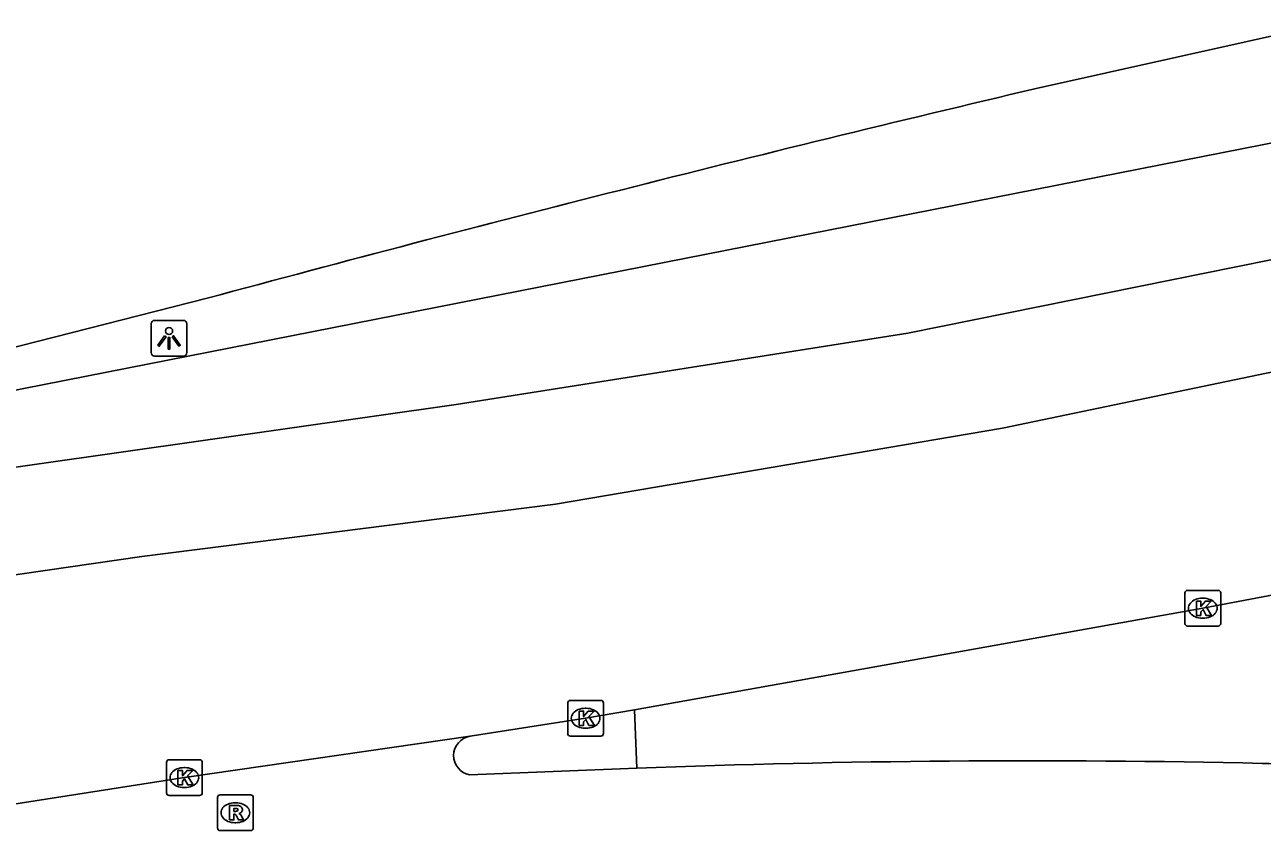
# Model space of a CAD drawing. Extents: x 160379 to 161131, y 383940 to 384849.
# Drawn here: x 160793.3 to 160827.93, y 384823.16 to 384845.93 of the extents above; entities that cross this region are included whole.
import ezdxf

# ---------------------------------------------------------------- set-up
doc = ezdxf.new("R2010")
doc.units = 0
for name, color, linetype in [('IMGEO_Fietspad_open', 7, 'Continuous'), ('IMGEO_Kolk', 7, 'Continuous'), ('IMGEO_Lichtpunt', 7, 'Continuous'), ('IMGEO_Rijbaan_regionaal_gesloten', 7, 'Continuous'), ('IMGEO_Rioolput', 7, 'Continuous'), ('IMGEO_Verkeerseiland_open', 7, 'Continuous')]:
    doc.layers.add(name, color=color, linetype=linetype)

msp = doc.modelspace()

# ---------------------------------------------------------------- linework, layer by layer
at = {"layer": 'IMGEO_Fietspad_open'}
msp.add_lwpolyline([(160805.751, 384824.962), (160810.426, 384825.145)], dxfattribs=at)
for centre, radius, start, end in [((160805.851, 384825.501), 0.548, 99.3679, 259.465), ((160821.454, 384534.167), 291.187, 88.72652, 92.17055), ((160828.552, 384841.116), 15.847, 267.7367, 278.7484)]:
    msp.add_arc(centre, radius, start, end, dxfattribs=at)
at = {"layer": 'IMGEO_Kolk'}
for p, q in [((160825.762, 384829.192), (160825.762, 384830.044)), ((160825.837, 384830.118), (160826.689, 384830.118)), ((160826.763, 384830.044), (160826.763, 384829.192)), ((160826.25, 384829.898), (160826.275, 384829.898)), ((160826.273, 384829.338), (160826.248, 384829.338)), ((160826.689, 384829.118), (160825.837, 384829.118)), ((160808.496, 384826.115), (160808.496, 384826.967)), ((160808.571, 384827.041), (160809.423, 384827.041)), ((160809.497, 384826.967), (160809.497, 384826.115)), ((160808.984, 384826.821), (160809.009, 384826.821)), ((160809.007, 384826.261), (160808.982, 384826.261)), ((160809.423, 384826.041), (160808.571, 384826.041)), ((160797.27, 384824.457), (160797.27, 384825.309)), ((160797.345, 384825.383), (160798.197, 384825.383)), ((160798.271, 384825.309), (160798.271, 384824.457)), ((160797.758, 384825.163), (160797.783, 384825.163)), ((160797.781, 384824.603), (160797.756, 384824.603)), ((160798.197, 384824.383), (160797.345, 384824.383))]:
    msp.add_line(p, q, dxfattribs=at)
for points in [[(160825.762, 384829.192), (160825.762, 384830.044)], [(160825.837, 384830.118), (160826.689, 384830.118)], [(160826.763, 384830.044), (160826.763, 384829.192)], [(160826.083, 384829.818), (160826.206, 384829.818), (160826.206, 384829.667), (160826.336, 384829.818), (160826.5, 384829.818), (160826.354, 384829.667), (160826.507, 384829.418), (160826.355, 384829.418), (160826.27, 384829.582), (160826.206, 384829.515), (160826.206, 384829.418), (160826.083, 384829.418), (160826.083, 384829.818)], [(160826.689, 384829.118), (160825.837, 384829.118)], [(160808.496, 384826.115), (160808.496, 384826.967)], [(160808.571, 384827.041), (160809.423, 384827.041)], [(160809.497, 384826.967), (160809.497, 384826.115)], [(160808.817, 384826.741), (160808.94, 384826.741), (160808.94, 384826.59), (160809.07, 384826.741), (160809.234, 384826.741), (160809.088, 384826.59), (160809.241, 384826.341), (160809.089, 384826.341), (160809.004, 384826.505), (160808.94, 384826.438), (160808.94, 384826.341), (160808.817, 384826.341), (160808.817, 384826.741)], [(160809.423, 384826.041), (160808.571, 384826.041)], [(160797.27, 384824.457), (160797.27, 384825.309)], [(160797.345, 384825.383), (160798.197, 384825.383)], [(160798.271, 384825.309), (160798.271, 384824.457)], [(160797.591, 384825.083), (160797.714, 384825.083), (160797.714, 384824.932), (160797.844, 384825.083), (160798.008, 384825.083), (160797.862, 384824.932), (160798.015, 384824.683), (160797.863, 384824.683), (160797.778, 384824.847), (160797.714, 384824.78), (160797.714, 384824.683), (160797.591, 384824.683), (160797.591, 384825.083)], [(160798.197, 384824.383), (160797.345, 384824.383)]]:
    msp.add_lwpolyline(points, dxfattribs=at)
for centre, start, end in [((160825.839, 384830.042), 91.552, 178.448), ((160825.839, 384830.042), 91.552, 178.448), ((160826.687, 384830.042), 1.552, 88.448), ((160826.687, 384830.042), 1.552, 88.448), ((160825.839, 384829.194), 181.552, 268.448), ((160825.839, 384829.194), 181.552, 268.448), ((160826.687, 384829.194), 271.552, 358.448), ((160826.687, 384829.194), 271.552, 358.448), ((160808.573, 384826.965), 91.552, 178.448), ((160808.573, 384826.965), 91.552, 178.448), ((160809.421, 384826.965), 1.552, 88.448), ((160809.421, 384826.965), 1.552, 88.448), ((160808.573, 384826.117), 181.552, 268.448), ((160808.573, 384826.117), 181.552, 268.448), ((160809.421, 384826.117), 271.552, 358.448), ((160809.421, 384826.117), 271.552, 358.448), ((160797.347, 384825.307), 91.552, 178.448), ((160797.347, 384825.307), 91.552, 178.448), ((160798.195, 384825.307), 1.552, 88.448), ((160798.195, 384825.307), 1.552, 88.448), ((160797.347, 384824.459), 181.552, 268.448), ((160797.347, 384824.459), 181.552, 268.448), ((160798.195, 384824.459), 271.552, 358.448), ((160798.195, 384824.459), 271.552, 358.448)]:
    msp.add_arc(centre, 0.0765, start, end, dxfattribs=at)
for centre, major_axis, ratio, start_param, end_param in [((160826.249, 384829.618), (-0.387, 0.002), 0.722429, 4.712389, 7.853982), ((160826.274, 384829.618), (-0.39, 0.002), 0.717154, 1.570796, 4.712389), ((160808.983, 384826.541), (-0.387, 0.002), 0.722429, 4.712389, 7.853982), ((160809.008, 384826.541), (-0.39, 0.002), 0.717154, 1.570796, 4.712389), ((160797.757, 384824.883), (-0.387, 0.002), 0.722429, 4.712389, 7.853982), ((160797.782, 384824.883), (-0.39, 0.002), 0.717154, 1.570796, 4.712389)]:
    msp.add_ellipse(centre, major_axis=major_axis, ratio=ratio, start_param=start_param, end_param=end_param, dxfattribs=at)
at = {"layer": 'IMGEO_Lichtpunt'}
for p, q in [((160797.746, 384837.664), (160796.938, 384837.664)), ((160797.746, 384837.664), (160796.938, 384837.664)), ((160796.844, 384837.569), (160796.844, 384836.762)), ((160796.844, 384837.569), (160796.844, 384836.762)), ((160797.84, 384836.762), (160797.84, 384837.569)), ((160797.84, 384836.762), (160797.84, 384837.569)), ((160796.938, 384836.668), (160797.746, 384836.668)), ((160796.938, 384836.668), (160797.746, 384836.668))]:
    msp.add_line(p, q, dxfattribs=at)
for points in [[(160797.218, 384837.233), (160797.257, 384837.205), (160797.069, 384836.943), (160797.031, 384836.97), (160797.218, 384837.233)], [(160797.32, 384837.185), (160797.367, 384837.185), (160797.367, 384836.863), (160797.32, 384836.863), (160797.32, 384837.185)], [(160797.43, 384837.205), (160797.468, 384837.232), (160797.655, 384836.97), (160797.616, 384836.942), (160797.43, 384837.205)]]:
    msp.add_lwpolyline(points, dxfattribs=at)
msp.add_circle((160797.343, 384837.367), 0.0994, dxfattribs=at)
for centre, start, end in [((160796.938, 384837.569), 90, 180), ((160796.938, 384837.569), 90, 180), ((160797.746, 384837.569), 0, 90), ((160797.746, 384837.569), 0, 90), ((160796.938, 384836.762), 180, 270), ((160796.938, 384836.762), 180, 270), ((160797.746, 384836.762), 270, 0), ((160797.746, 384836.762), 270, 360)]:
    msp.add_arc(centre, 0.0946, start, end, dxfattribs=at)
at = {"layer": 'IMGEO_Rijbaan_regionaal_gesloten'}
for points in [[(160821.599, 384844.146), (160829.468, 384845.895), (160829.618, 384845.927)], [(160830.865, 384843.152), (160791.519, 384835.419)], [(160831.861, 384840.102), (160818.009, 384837.306), (160805.372, 384835.31), (160791.27, 384833.313), (160761.012, 384829.451)], [(160791.269, 384836.471), (160798.406, 384838.282)], [(160407.774, 384758.961), (160496.29, 384789.397), (160509.787, 384793.209), (160516.634, 384794.476), (160522.145, 384795.098), (160533.464, 384796.44), (160578.535, 384797.637), (160591.993, 384798.377), (160620.019, 384800.647), (160623.941, 384800.965), (160636.271, 384802.448), (160652.633, 384805.11), (160663.941, 384807.107), (160687.886, 384811.633), (160723.538, 384818.688), (160757.394, 384825.337), (160773.567, 384827.732), (160796.581, 384831.06), (160808.154, 384832.524), (160820.659, 384834.653), (160832.812, 384837.187)], [(160810.363, 384826.78), (160826.262, 384829.619), (160834.76, 384831.221)], [(160805.762, 384826.042), (160808.996, 384826.543), (160810.363, 384826.78)], [(160762.531, 384818.83), (160777.034, 384821.609), (160777.95, 384821.792), (160797.771, 384824.884), (160805.762, 384826.042)]]:
    msp.add_lwpolyline(points, dxfattribs=at)
msp.add_arc((160990.969, 384125.466), 738.368, 103.260794, 105.117236, dxfattribs=at)
at = {"layer": 'IMGEO_Rioolput'}
for p, q in [((160798.697, 384823.476), (160798.697, 384824.328)), ((160798.772, 384824.402), (160799.624, 384824.402)), ((160799.185, 384824.182), (160799.21, 384824.182)), ((160799.698, 384824.328), (160799.698, 384823.476)), ((160799.208, 384823.622), (160799.183, 384823.622)), ((160799.624, 384823.402), (160798.772, 384823.402))]:
    msp.add_line(p, q, dxfattribs=at)
for points in [[(160798.697, 384823.476), (160798.697, 384824.328)], [(160798.772, 384824.402), (160799.624, 384824.402)], [(160799.698, 384824.328), (160799.698, 384823.476)], [(160799.286, 384824.1), (160799.034, 384824.102), (160799.034, 384823.702)], [(160799.034, 384823.702), (160799.158, 384823.702), (160799.158, 384823.864), (160799.169, 384823.864)], [(160799.212, 384824.021), (160799.158, 384824.021), (160799.158, 384823.94)], [(160799.158, 384823.94), (160799.21, 384823.94)], [(160799.216, 384823.835), (160799.287, 384823.702), (160799.427, 384823.702), (160799.362, 384823.828)], [(160799.624, 384823.402), (160798.772, 384823.402)]]:
    msp.add_lwpolyline(points, dxfattribs=at)
for centre, radius, start, end in [((160798.774, 384824.326), 0.0765, 91.552, 178.448), ((160798.774, 384824.326), 0.0765, 91.552, 178.448), ((160799.622, 384824.326), 0.0765, 1.552, 88.448), ((160799.622, 384824.326), 0.0765, 1.552, 88.448), ((160799.168, 384823.811), 0.0533, 26.0293, 88.6989), ((160799.194, 384824.129), 0.19, 274.7715, 282.9687), ((160799.218, 384823.925), 0.0964, 77.0061, 93.1865), ((160799.232, 384823.982), 0.0378, 276.6634, 79.6772), ((160799.285, 384823.99), 0.109, 350.3612, 89.416), ((160799.283, 384823.99), 0.112, 277.5842, 350.9817), ((160799.267, 384823.775), 0.108, 29.5134, 73.7905), ((160798.774, 384823.478), 0.0765, 181.552, 268.448), ((160798.774, 384823.478), 0.0765, 181.552, 268.448), ((160799.622, 384823.478), 0.0765, 271.552, 358.448), ((160799.622, 384823.478), 0.0765, 271.552, 358.448)]:
    msp.add_arc(centre, radius, start, end, dxfattribs=at)
for centre, major_axis, ratio, start_param, end_param in [((160799.184, 384823.902), (-0.387, 0.002), 0.722429, 4.712389, 7.853982), ((160799.209, 384823.902), (-0.39, 0.002), 0.717154, 1.570796, 4.712389)]:
    msp.add_ellipse(centre, major_axis=major_axis, ratio=ratio, start_param=start_param, end_param=end_param, dxfattribs=at)
at = {"layer": 'IMGEO_Verkeerseiland_open'}
msp.add_lwpolyline([(160810.363, 384826.78), (160810.426, 384825.145)], dxfattribs=at)

doc.saveas('drawing.dxf')
